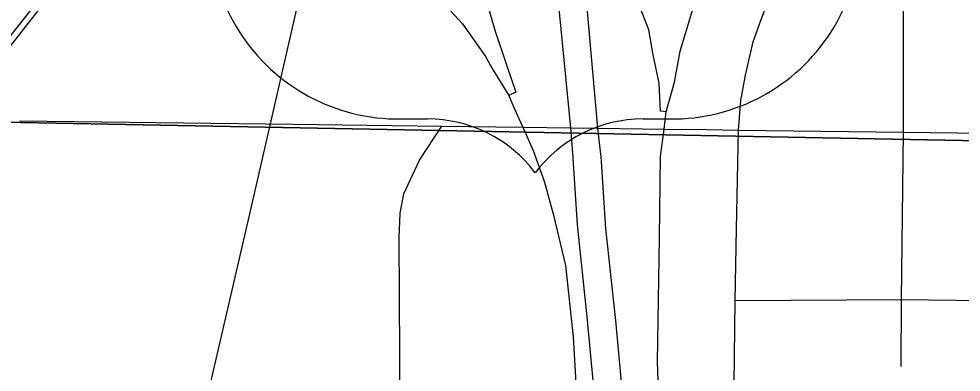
# Model space of a CAD drawing. Extents: x 0 to 34, y 0 to 22.
# Drawn here: x 5.3365 to 5.7206, y 17.2851 to 17.4292 of the extents above; entities that cross this region are included whole.
import ezdxf

# ---------------------------------------------------------------- set-up
doc = ezdxf.new("R2010")
doc.units = 0
for name, color, linetype in [('GM_X_City_Street', 7, 'Continuous'), ('GM_X_Interchange_Ramps', 7, 'Continuous'), ('GM_X_Interstate_Route', 7, 'Continuous'), ('GM_X_Rail_Line', 7, 'Continuous'), ('GM_X_Section', 7, 'Continuous'), ('GM_X_US_Shield', 7, 'Continuous')]:
    doc.layers.add(name, color=color, linetype=linetype)

msp = doc.modelspace()

# ---------------------------------------------------------------- linework, layer by layer
at = {"layer": 'GM_X_City_Street'}
for p, q in [((5.336937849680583, 17.387652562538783), (5.448216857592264, 17.38620516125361)), ((5.448216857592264, 17.38620516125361), (5.508914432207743, 17.38541561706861)), ((5.629096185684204, 17.343553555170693), (5.6298454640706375, 17.383843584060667))]:
    msp.add_line(p, q, dxfattribs=at)
for points in [[(5.6298454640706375, 17.383843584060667), (5.630740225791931, 17.395885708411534), (5.632691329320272, 17.406138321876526), (5.63586653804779, 17.41981467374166), (5.639041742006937, 17.428849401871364), (5.6436771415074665, 17.44105310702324), (5.6517362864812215, 17.452772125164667), (5.6654064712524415, 17.469617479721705), (5.680785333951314, 17.483536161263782), (5.697170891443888, 17.49467112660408), (5.796602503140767, 17.494925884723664)], [(5.696120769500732, 17.287351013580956), (5.6962388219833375, 17.31469128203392), (5.697127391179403, 17.382967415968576), (5.697170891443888, 17.49467112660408)], [(5.4932683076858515, 16.774869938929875), (5.494977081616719, 16.835820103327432), (5.495281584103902, 16.895645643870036), (5.496455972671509, 16.95885139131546), (5.496866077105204, 17.026928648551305), (5.496213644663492, 17.04281711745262), (5.496822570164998, 17.092719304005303), (5.49789130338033, 17.224580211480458), (5.498686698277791, 17.239878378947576), (5.49724509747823, 17.249453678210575), (5.493417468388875, 17.261415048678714), (5.491982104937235, 17.26811961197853), (5.491503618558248, 17.33991270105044), (5.491982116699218, 17.349960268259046), (5.493423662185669, 17.357808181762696), (5.499780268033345, 17.37158392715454), (5.508914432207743, 17.38541561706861)], [(5.508914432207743, 17.38541561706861), (5.541927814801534, 17.38498687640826), (5.561474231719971, 17.38476628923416), (5.572554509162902, 17.384640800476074), (5.599534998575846, 17.38423503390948), (5.616877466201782, 17.384011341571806), (5.6298454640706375, 17.383843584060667), (5.697127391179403, 17.382967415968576), (5.795962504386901, 17.38168117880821), (5.865866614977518, 17.38077398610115), (6.038141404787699, 17.378537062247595)], [(5.623265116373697, 16.966363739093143), (5.619139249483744, 16.981264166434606), (5.615529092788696, 17.02551816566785), (5.615740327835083, 17.031433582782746), (5.616684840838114, 17.0575870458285), (5.618567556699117, 17.07691786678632), (5.619984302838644, 17.0849273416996), (5.624222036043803, 17.09058800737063), (5.626980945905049, 17.160759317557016), (5.627465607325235, 17.223225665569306), (5.628553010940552, 17.314343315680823), (5.629096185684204, 17.343553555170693)], [(5.628553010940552, 17.314343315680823), (5.6962388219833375, 17.31469128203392), (5.740431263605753, 17.314250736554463), (5.794079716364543, 17.313715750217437)]]:
    msp.add_lwpolyline(points, dxfattribs=at)
at = {"layer": 'GM_X_Interchange_Ramps'}
for points in [[(5.600429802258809, 17.391275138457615), (5.6037131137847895, 17.403286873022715), (5.606063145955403, 17.415947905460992), (5.610888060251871, 17.431740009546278), (5.6165903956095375, 17.445776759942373), (5.623609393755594, 17.458717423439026), (5.630189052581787, 17.46858725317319), (5.639839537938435, 17.479991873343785), (5.651683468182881, 17.491616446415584), (5.665720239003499, 17.503899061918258), (5.679757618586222, 17.51398826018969), (5.697523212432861, 17.52473483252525), (5.7146307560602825, 17.535043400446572)], [(5.413821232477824, 17.46134890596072), (5.41404056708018, 17.45827870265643), (5.44079862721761, 17.458936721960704), (5.458564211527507, 17.45827872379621), (5.471504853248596, 17.45630463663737), (5.482032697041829, 17.453014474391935), (5.4927793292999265, 17.448408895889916), (5.501552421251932, 17.442267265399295), (5.509010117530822, 17.43612624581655), (5.517344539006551, 17.427133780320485), (5.526783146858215, 17.41381969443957), (5.529845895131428, 17.40827147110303), (5.536186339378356, 17.397967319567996), (5.537509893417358, 17.394879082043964), (5.540321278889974, 17.388584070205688)], [(5.526753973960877, 17.437871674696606), (5.530469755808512, 17.42456816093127), (5.535241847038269, 17.41046925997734), (5.539144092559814, 17.399234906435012), (5.536186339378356, 17.397967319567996)], [(5.600429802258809, 17.391275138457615), (5.5980002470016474, 17.39158584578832), (5.597508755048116, 17.40300787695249), (5.595104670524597, 17.414545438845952), (5.593349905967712, 17.42462658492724), (5.5893936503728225, 17.434810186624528)], [(5.540321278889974, 17.388584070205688), (5.541927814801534, 17.38498687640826), (5.546196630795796, 17.37544266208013), (5.550583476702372, 17.362928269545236), (5.5542744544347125, 17.34970548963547), (5.559326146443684, 17.32865350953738), (5.562445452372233, 17.299461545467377), (5.566453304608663, 17.2310549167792), (5.564141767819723, 17.170465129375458), (5.563980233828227, 17.16533262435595), (5.563716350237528, 17.15989368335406)], [(5.599274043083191, 17.221299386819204), (5.596881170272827, 17.289382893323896), (5.597670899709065, 17.339916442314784), (5.598112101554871, 17.373100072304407), (5.599534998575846, 17.38423503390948), (5.600429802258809, 17.391275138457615)]]:
    msp.add_lwpolyline(points, dxfattribs=at)
at = {"layer": 'GM_X_Interstate_Route'}
for points in [[(5.573700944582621, 17.248610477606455), (5.568217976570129, 17.307610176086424), (5.564269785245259, 17.345115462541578), (5.562295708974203, 17.37450498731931), (5.561474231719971, 17.38476628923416), (5.5557160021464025, 17.444471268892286), (5.5531478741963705, 17.472168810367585), (5.552279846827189, 17.481012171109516), (5.551299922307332, 17.493470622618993), (5.549947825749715, 17.504002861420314), (5.548854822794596, 17.51188307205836), (5.548145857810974, 17.518487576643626), (5.5477388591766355, 17.529152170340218), (5.546451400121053, 17.548689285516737), (5.546232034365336, 17.57281581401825), (5.544320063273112, 17.59807391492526), (5.543814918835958, 17.634499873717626), (5.546855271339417, 17.672781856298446), (5.552264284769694, 17.704220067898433)], [(5.573758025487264, 17.373976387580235), (5.572554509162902, 17.384640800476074), (5.567287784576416, 17.442973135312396), (5.564719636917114, 17.47067067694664), (5.56333958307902, 17.48859347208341), (5.5615842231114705, 17.506799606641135), (5.561147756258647, 17.509692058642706)], [(5.587802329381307, 16.99893147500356), (5.589439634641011, 17.124068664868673), (5.589439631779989, 17.15104606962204), (5.589000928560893, 17.185042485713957), (5.586967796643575, 17.208983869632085), (5.585272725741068, 17.247112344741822), (5.579789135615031, 17.30611205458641), (5.575841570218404, 17.34361732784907), (5.57386747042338, 17.373006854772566), (5.573758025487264, 17.373976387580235)]]:
    msp.add_lwpolyline(points, dxfattribs=at)
at = {"layer": 'GM_X_Rail_Line'}
for points in [[(5.186113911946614, 17.23150080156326), (5.304629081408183, 17.381918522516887), (5.427901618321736, 17.539192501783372), (5.463302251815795, 17.588445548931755), (5.473096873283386, 17.60061886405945), (5.485497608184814, 17.616691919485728), (5.502352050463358, 17.63739583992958), (5.514524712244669, 17.65040083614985), (5.525344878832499, 17.66153311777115), (5.536789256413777, 17.67204113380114), (5.57611634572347, 17.70512584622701), (5.602126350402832, 17.72437321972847), (5.620021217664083, 17.7371701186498), (5.647903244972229, 17.754669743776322), (5.702404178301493, 17.788984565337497), (5.777844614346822, 17.8375492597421), (5.884601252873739, 17.906338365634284), (5.902978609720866, 17.917496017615), (5.919633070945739, 17.926520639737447), (5.930872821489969, 17.93168926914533), (5.947527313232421, 17.93808853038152)], [(5.4017364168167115, 17.22481167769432), (5.430808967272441, 17.350168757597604), (5.456925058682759, 17.46429098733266), (5.4698352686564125, 17.520169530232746), (5.475058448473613, 17.54332905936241), (5.484026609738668, 17.576442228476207), (5.4895454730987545, 17.591126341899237), (5.497725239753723, 17.60945685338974), (5.505018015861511, 17.62246564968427), (5.516384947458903, 17.640592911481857), (5.526912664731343, 17.65394902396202), (5.539640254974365, 17.667305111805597), (5.562760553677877, 17.690310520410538), (5.577037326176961, 17.701402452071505), (5.593693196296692, 17.7144443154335), (5.6183626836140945, 17.731885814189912), (5.688757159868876, 17.77729655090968), (5.778021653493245, 17.834823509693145), (5.835669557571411, 17.87212009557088), (5.8962126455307, 17.91035331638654), (5.909326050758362, 17.917846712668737), (5.920991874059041, 17.923381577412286), (5.936063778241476, 17.92908679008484)], [(4.354250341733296, 16.135821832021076), (4.3639383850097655, 16.15589985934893), (4.373058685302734, 16.173579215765), (4.378944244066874, 16.1845095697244), (4.385393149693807, 16.19656626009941), (4.396203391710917, 16.21565963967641), (4.4026531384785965, 16.22617551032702), (4.410234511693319, 16.238951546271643), (4.419359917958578, 16.252569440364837), (4.431820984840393, 16.271611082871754), (4.444453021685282, 16.28999767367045), (4.457789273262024, 16.308106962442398), (4.469566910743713, 16.323249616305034), (4.704221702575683, 16.621710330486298), (4.847782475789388, 16.80472937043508), (4.953426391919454, 16.939337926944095), (5.080335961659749, 17.10038851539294), (5.119083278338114, 17.14989318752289), (5.184159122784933, 17.23303587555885), (5.302674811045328, 17.38345430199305), (5.425913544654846, 17.54068507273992), (5.463302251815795, 17.588445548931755)]]:
    msp.add_lwpolyline(points, dxfattribs=at)
at = {"layer": 'GM_X_Section'}
for points in [[(5.039651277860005, 18.484630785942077), (5.617905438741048, 18.481394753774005), (5.53096219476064, 18.32812467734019), (5.556416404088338, 18.129577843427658), (5.940948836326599, 17.65516594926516), (5.941043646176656, 17.655048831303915), (5.9452377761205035, 17.63734959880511), (5.9621675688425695, 17.59120513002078), (6.0285365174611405, 17.454752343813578), (6.026640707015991, 17.37374057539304), (5.046091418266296, 17.392521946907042)], [(5.046091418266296, 17.392521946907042), (6.026640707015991, 17.37374057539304), (6.015095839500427, 16.435100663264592), (5.015986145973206, 16.47353015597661)]]:
    msp.add_lwpolyline(points, close=True, dxfattribs=at)
at = {"layer": 'GM_X_US_Shield'}
for p, q in [((5.492082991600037, 17.38835677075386), (5.503069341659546, 17.38835677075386)), ((5.590960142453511, 17.38835677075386), (5.6019464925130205, 17.38835677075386))]:
    msp.add_line(p, q, dxfattribs=at)
for centre, radius, start, end in [((5.491226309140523, 17.465256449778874), 0.07690445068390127, 154.8319194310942, 270.63826363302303), ((5.6028031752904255, 17.465256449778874), 0.07690445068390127, 269.36173636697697, 25.168080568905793), ((5.503069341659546, 17.33342502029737), 0.05493175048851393, 36.86989764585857, 89.99999993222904), ((5.590960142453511, 17.33342502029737), 0.05493175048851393, 90.00000006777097, 143.13010235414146)]:
    msp.add_arc(centre, radius, start, end, dxfattribs=at)

doc.saveas('drawing.dxf')
